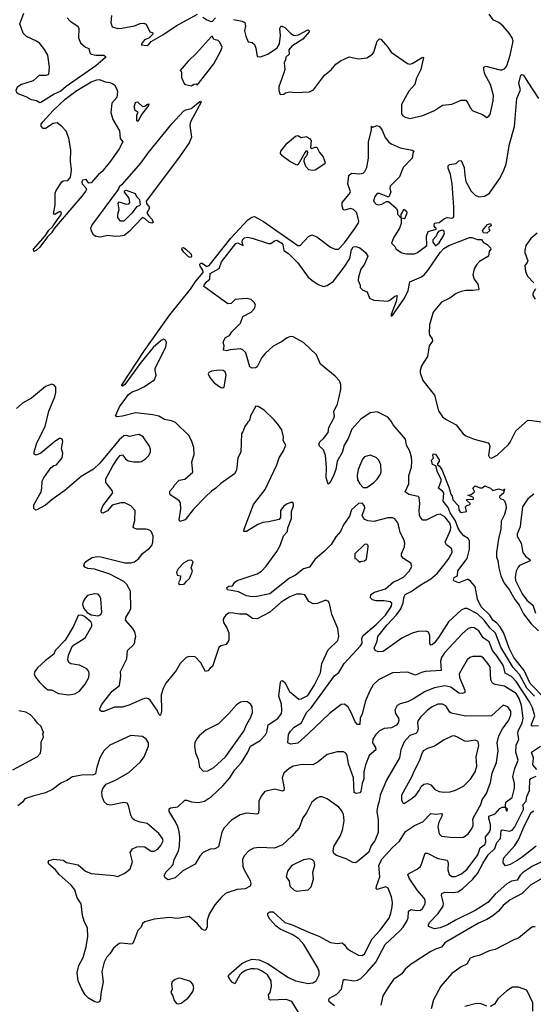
# Model space of a CAD drawing. Extents: x 1550320 to 1685906, y 509093 to 640511.
# Tile 443 of 532: x 1656853 to 1661252, y 602834 to 611270. Entities that reach past the tile are written whole.
import ezdxf

# ---------------------------------------------------------------- set-up
doc = ezdxf.new("R2010")
doc.units = 0

msp = doc.modelspace()

# ---------------------------------------------------------------- linework, layer by layer
at = {"layer": '0CON20XD'}
for points in [[(1657025, 610557.5), (1656996.2, 610575), (1656955, 610584.5), (1656909.4, 610609.4), (1656845, 610632.7), (1656828, 610645), (1656822.3, 610667.7), (1656835.8, 610694.2), (1656863.3, 610715), (1656971.5, 610748.5), (1657024, 610795), (1657083.6, 610796.4), (1657101.4, 610805), (1657108.9, 610865), (1657094.7, 610965), (1657066.7, 611015), (1657025, 611065.3), (1656996.3, 611086.3), (1656910.9, 611125), (1656883.3, 611155), (1656853.6, 611235), (1656889.7, 611325)], [(1657639.1, 611305), (1657633.4, 611243.4), (1657645, 611208), (1657694.1, 611195.9), (1657727.3, 611197.3), (1657835, 611218.1), (1657885, 611238.1), (1657915, 611240), (1657935, 611231.2), (1657967, 611167), (1657989.3, 611159.3), (1657993.3, 611145), (1657958.9, 611111.1), (1657922.1, 611097.9), (1657905.6, 611074.4), (1657893.8, 611053.8), (1657945, 611050), (1657955, 611054.2), (1657977.8, 611082.2), (1658079.2, 611140.9), (1658192.2, 611217.8), (1658375, 611318.4)], [(1658685, 611271.9), (1658758.1, 611258.1), (1658781.2, 611245), (1658785.8, 611215), (1658778.8, 611175), (1658789.5, 611129.5), (1658810.8, 611080.8), (1658845, 611074.2), (1658865, 611056.7), (1658875.8, 611025), (1658886.2, 610956.2), (1658915, 610953.3), (1658978, 610975), (1659059.5, 611030.5), (1659077.1, 611062.9), (1659085.6, 611135), (1659081.2, 611195), (1659093, 611217), (1659125, 611203.8), (1659175, 611152), (1659205, 611135.7), (1659239.7, 611140.3), (1659315, 611180), (1659325, 611182.5), (1659332.5, 611175), (1659332.5, 611165), (1659277.8, 611102.2), (1659185, 611042.5), (1659158.3, 611011.7), (1659160, 610975), (1659131.7, 610948.3), (1659130, 610925), (1659118.3, 610901.7), (1659122.5, 610845), (1659116.7, 610815), (1659072.5, 610695), (1659072.5, 610665), (1659085, 610630), (1659115, 610632.5), (1659130, 610645), (1659165, 610652.5), (1659215, 610647.5), (1659335, 610652.5), (1659369.3, 610670.7), (1659463.3, 610795), (1659519.5, 610840.5), (1659560.5, 610889.5), (1659601.7, 610918.3), (1659675, 610952.9), (1659755, 610934.2), (1659825, 610944.4), (1659874.6, 610975.4), (1659886.7, 610993.3), (1659914.4, 611085), (1659935, 611106.7), (1659945, 611102.5), (1660005, 611034.2), (1660035, 610991.4), (1660174.4, 610894.4), (1660195, 610890.6), (1660215, 610895.6), (1660295, 610943.8), (1660305, 610948.8), (1660312.5, 610945), (1660287.5, 610845), (1660249.4, 610765), (1660237.1, 610715), (1660185, 610656.7), (1660122.5, 610545), (1660124.2, 610465), (1660135.6, 610445.6), (1660155, 610434.3), (1660195, 610423.1), (1660305, 610450), (1660405, 610491.1), (1660475, 610536.9), (1660555, 610547.1), (1660635, 610581.4), (1660675, 610580), (1660690.7, 610559.3), (1660710.8, 610515), (1660735, 610488), (1660817.7, 610457.7), (1660853.6, 610433.6), (1660865, 610437.5), (1660881.7, 610458.3), (1660909.4, 610575), (1660912, 610622), (1660886.1, 610715), (1660837.8, 610805), (1660827.5, 610845), (1660828.8, 610865), (1660845, 610872), (1660965, 610840), (1660985, 610840.6), (1661007, 610853), (1661025, 610876.2), (1661054.6, 610965), (1661078.2, 611085), (1661071.1, 611115), (1661045.5, 611155), (1660995, 611214.5), (1660957.7, 611247.7), (1660911.2, 611265), (1660875, 611318.8)], [(1657258.5, 611285), (1657285, 611258.6), (1657352, 611215), (1657359.2, 611195), (1657358, 611115), (1657375, 611072.5), (1657415.9, 611035.9), (1657443.9, 611023.9), (1657454, 610985), (1657466.7, 610975), (1657505.6, 610965.6), (1657575, 610965.7), (1657587.5, 610955), (1657586.7, 610945), (1657566.2, 610925), (1657504, 610875), (1657251.5, 610698.5), (1657205, 610657.8), (1657148.6, 610631.4), (1657035, 610560.9), (1657025, 610557.5)], [(1658421.7, 611291.7), (1658455, 611268.8), (1658493.6, 611253.6), (1658503.6, 611256.4), (1658530, 611285)], [(1658325, 610703.3), (1658345, 610717.5), (1658365, 610720), (1658375, 610713.3), (1658385, 610723.8), (1658515, 610893.2), (1658575, 611003.8), (1658585.9, 611035.9), (1658567, 611077), (1658551.7, 611091.7), (1658515, 611100), (1658505, 611127.5), (1658495, 611126), (1658367.8, 610982.2), (1658294.7, 610915), (1658227.5, 610835), (1658237.5, 610825), (1658237.5, 610775), (1658262.5, 610725), (1658273.8, 610713.8), (1658325, 610703.3)], [(1656975, 609283.3), (1656972.5, 609305), (1657070.7, 609419.3), (1657102.1, 609467.9), (1657134.5, 609495.5), (1657181.7, 609568.3), (1657206.9, 609595), (1657210, 609615), (1657195.9, 609625.9), (1657155, 609602.5), (1657143.3, 609603.3), (1657156.4, 609683.6), (1657156.9, 609785), (1657165, 609806.2), (1657215, 609880.8), (1657225, 609888.6), (1657266.6, 609893.4), (1657285.7, 609914.3), (1657290.8, 609935), (1657295.6, 609985), (1657287.4, 610057.4), (1657290.3, 610155), (1657274.5, 610254.5), (1657251.2, 610315), (1657215.4, 610355), (1657175, 610387.3), (1657139.9, 610380.1), (1657075, 610338.6), (1657055, 610339.2), (1657037.3, 610357.3), (1657038.1, 610375), (1657050, 610395), (1657139, 610491), (1657241.3, 610588.7), (1657335, 610658.1), (1657465, 610736.8), (1657515, 610756), (1657537.1, 610757.1), (1657585, 610736.7), (1657625, 610732.5), (1657650.7, 610720.7), (1657665, 610712.5), (1657685.9, 610675.9), (1657691.2, 610655), (1657686.2, 610605), (1657642.5, 610555), (1657632.5, 610475), (1657651.2, 610415), (1657707.7, 610317.7), (1657715, 610252.5), (1657735.8, 610225), (1657705.7, 610165), (1657630.8, 610059.1), (1657559.6, 609970.4), (1657527.5, 609945), (1657466.3, 609873.7), (1657445, 609868.9), (1657421.5, 609901.5), (1657392, 609895), (1657385.7, 609884.3), (1657388.9, 609865), (1657419.2, 609830.8), (1657424.1, 609815), (1657420.3, 609805), (1657385, 609759.6), (1657148.2, 609481.8), (1657125, 609443.5), (1657090.7, 609409.3), (1657025, 609321.4), (1656995, 609293.1), (1656975, 609283.3)], [(1657993.3, 607883.3), (1657845, 607901.1), (1657735, 607871.9), (1657685, 607867.5), (1657673.8, 607875), (1657707.7, 607952.3), (1657785, 608060), (1657815, 608081.2), (1657865, 608098), (1657915, 608124.3), (1658006.5, 608185), (1658021.4, 608225), (1658012, 608265), (1658014.3, 608285), (1658103.8, 608465), (1658110, 608505), (1658103, 608523), (1658085, 608533.3), (1658065, 608522.5), (1657995, 608461.2), (1657893.1, 608336.9), (1657755, 608145.8), (1657735, 608130), (1657724.4, 608135), (1657923, 608437), (1658139.8, 608740.2), (1658315, 608962.7), (1658360.3, 609029.7), (1658424.6, 609105), (1658422.9, 609125), (1658398.2, 609158.2), (1658395.5, 609175), (1658405, 609184.2), (1658415, 609184.3), (1658455, 609156.5), (1658475, 609163.1), (1658661.1, 609398.9), (1658805.8, 609554.2), (1658841.1, 609578.9), (1658865, 609583.8), (1658940.2, 609540.2), (1659235, 609336.5), (1659255, 609336.2), (1659326.5, 609413.5), (1659355, 609427.5), (1659398.6, 609408.6), (1659515, 609321.6), (1659554.6, 609304.6), (1659582.9, 609305), (1659635, 609359), (1659717.7, 609472.3), (1659750.6, 609525), (1659756.6, 609545), (1659739.2, 609615), (1659713.1, 609645), (1659685, 609651.7), (1659635, 609638.1), (1659624.4, 609644.4), (1659615.8, 609675), (1659616.2, 609705), (1659676, 609775), (1659686, 609795), (1659664.1, 609864.1), (1659671.2, 609935), (1659695.6, 609954.4), (1659765, 609950.3), (1659795.3, 609954.7), (1659809.8, 609970.2), (1659825, 610003.8), (1659839.1, 610085), (1659839.5, 610220.5), (1659866.7, 610326.7), (1659865, 610357.5), (1659878.3, 610348.3), (1659915, 610363.8), (1659935, 610356), (1659956.2, 610325), (1659981.9, 610261.9), (1660015, 610222), (1660035, 610207.5), (1660111.2, 610171.2), (1660213.3, 610153.3), (1660230, 610145), (1660220, 610125), (1660213.3, 610085), (1660136, 610005), (1660105.8, 609925), (1660026.9, 609845), (1660024.5, 609825), (1660032.9, 609795), (1660020, 609765), (1660015, 609752.5), (1660005, 609752.5), (1659935, 609780.9), (1659915, 609780), (1659893.5, 609755), (1659882.5, 609715), (1659905, 609688.8), (1659925, 609683.3), (1659955, 609690), (1659995, 609711.2), (1660012.5, 609712.5), (1660077.5, 609655), (1660090, 609635), (1660090, 609605), (1660120, 609570), (1660120, 609525), (1660106.9, 609483.1), (1660055, 609400), (1660037.5, 609355), (1660066.1, 609326.1), (1660077.5, 609305), (1660125, 609273.8), (1660165, 609263.8), (1660235, 609263.3), (1660260, 609275), (1660340, 609335), (1660337.5, 609415), (1660350, 609455), (1660420, 609475), (1660420, 609485), (1660410, 609490), (1660403.3, 609503.3), (1660404.2, 609525.8), (1660445, 609533.8), (1660491.7, 609568.3), (1660515.5, 609574.5), (1660555, 609570.6), (1660571.7, 609578.3), (1660572.5, 609665), (1660557.2, 609862.8), (1660541.8, 609945), (1660522.5, 609997.5), (1660522, 610018), (1660535, 610028.8), (1660591.7, 610038.3), (1660615, 610060), (1660635, 610062.5), (1660660, 610005), (1660664.3, 609935), (1660674.4, 609885), (1660720.7, 609800.7), (1660755, 609765.8), (1660785, 609752.9), (1660835, 609758.1), (1660877.1, 609785), (1660963.5, 609906.5), (1660997.7, 609972.3), (1661020.8, 610035), (1661049.1, 610205), (1661091.8, 610355), (1661112, 610595), (1661141.7, 610668.3), (1661128.8, 610725), (1661144, 610795), (1661155, 610800), (1661166.7, 610795), (1661206, 610736), (1661295, 610596)], [(1657545, 609405.7), (1657505, 609411.5), (1657485.8, 609425.8), (1657467.7, 609457.7), (1657463.4, 609485), (1657471.7, 609508.3), (1657699.8, 609815), (1657712, 609848), (1657735, 609862), (1657890.3, 610039.7), (1657955, 610132.2), (1658155, 610377.4), (1658255, 610485.2), (1658275, 610497.9), (1658320.6, 610509.4), (1658364.7, 610545), (1658395, 610569.1), (1658405, 610572.5), (1658406.2, 610565), (1658315.6, 610395), (1658309.2, 610365), (1658324.1, 610265), (1658305.5, 610215), (1658222.3, 610095), (1657937.4, 609715), (1657940.2, 609695), (1657963, 609665), (1657964.3, 609655), (1657943.2, 609615), (1657955, 609591.9), (1657987, 609557), (1657997.5, 609532.5), (1657985, 609526.5), (1657962.7, 609532.7), (1657927.8, 609565), (1657904.2, 609575), (1657788.4, 609451.6), (1657747.8, 609422.2), (1657715, 609414.4), (1657675, 609411.4), (1657605, 609422), (1657545, 609405.7)], [(1657865, 610396.7), (1657856.7, 610405), (1657856.2, 610453.8), (1657867.5, 610475), (1657841.7, 610491.7), (1657833.8, 610525), (1657845, 610560), (1657855, 610567.5), (1657865, 610562.5), (1657905, 610527.5), (1657925, 610530), (1657943.3, 610545), (1657958.3, 610548.3), (1657955, 610534.3), (1657899.6, 610460.4), (1657865, 610396.7)], [(1659358.3, 609978.3), (1659330, 609985), (1659303, 610013), (1659290, 610055), (1659292.5, 610085), (1659315, 610110), (1659320, 610135), (1659315, 610142.5), (1659305, 610143.3), (1659296.7, 610135), (1659239.2, 610030.8), (1659225.7, 610024.3), (1659165.9, 610055), (1659101.7, 610105), (1659085.9, 610125), (1659090.6, 610145), (1659145, 610211.1), (1659215, 610272), (1659235, 610277.5), (1659265, 610261.2), (1659308.3, 610268.3), (1659335, 610252.5), (1659350, 610235), (1659345, 610172.5), (1659355, 610166.7), (1659385, 610178.8), (1659398, 610178), (1659421.2, 610131.2), (1659453.3, 610095), (1659468.9, 610045), (1659466.8, 610035), (1659385, 609980.9), (1659358.3, 609978.3)], [(1657745, 609543.3), (1657717.5, 609545), (1657694.4, 609575), (1657694.2, 609605), (1657706.2, 609645), (1657696.2, 609695), (1657705, 609710), (1657765, 609689.4), (1657786.5, 609693.5), (1657796.3, 609703.7), (1657792, 609742), (1657751.5, 609791.5), (1657752.1, 609805), (1657765, 609810.9), (1657840.8, 609780.8), (1657854.1, 609754.1), (1657878.5, 609728.5), (1657884.6, 609685.4), (1657875.6, 609675), (1657853.8, 609666.2), (1657817.5, 609615), (1657745, 609543.3)], [(1660145, 609564.3), (1660120, 609570), (1660120, 609605), (1660130, 609615), (1660142.5, 609647.5), (1660165, 609630), (1660167.8, 609615), (1660155.5, 609575), (1660145, 609564.3)], [(1660415, 609332.5), (1660445, 609358), (1660485.8, 609425), (1660490, 609445), (1660485, 609460), (1660475, 609467.5), (1660441.7, 609458.3), (1660430, 609445), (1660420, 609415), (1660390, 609385), (1660390, 609365), (1660415, 609332.5)], [(1660855, 609442.5), (1660825, 609442.9), (1660816.2, 609465), (1660860, 609515), (1660885, 609523.3), (1660890, 609505), (1660872.5, 609495), (1660867.5, 609485), (1660878.8, 609465), (1660855, 609442.5)], [(1661262.5, 605475), (1661195, 605543.7), (1661135, 605658.4), (1661080.7, 605720.7), (1660974.8, 605895), (1660927, 606015), (1660878.5, 606058.5), (1660830.9, 606125), (1660775, 606180), (1660685.8, 606224.2), (1660665, 606224.3), (1660635, 606210), (1660525, 606111.1), (1660445.6, 605984.4), (1660405, 605931.1), (1660385, 605913.1), (1660375, 605911.4), (1660364.6, 605924.6), (1660365.5, 605995), (1660355, 606022.5), (1660335, 606030.5), (1660265, 606027.8), (1660215, 606014.5), (1660125, 605971.8), (1659965, 605855.7), (1659923.6, 605853.6), (1659896.7, 605866.7), (1659890, 605885), (1659915.8, 605945), (1659920.6, 605985), (1660000.8, 606085), (1660079.8, 606170.2), (1660116.8, 606223.2), (1660137.9, 606275), (1660145, 606328.8), (1660153.6, 606345), (1660205, 606370), (1660284.1, 606425.9), (1660375, 606479.7), (1660427.5, 606525), (1660484.4, 606595.6), (1660523.2, 606645), (1660555.6, 606705.6), (1660555, 606736.2), (1660509.3, 606769.3), (1660498.1, 606795), (1660541.3, 606895), (1660544.4, 606925), (1660536.6, 606955), (1660495, 607011), (1660455, 607033.2), (1660425, 607028.7), (1660335, 606983.5), (1660305, 606982.9), (1660284.5, 607005), (1660277.3, 607025), (1660272.9, 607065), (1660280.7, 607125), (1660275, 607176.2), (1660265, 607185.6), (1660185, 607200.6), (1660154.5, 607224.5), (1660187, 607293), (1660186, 607364), (1660209.6, 607435), (1660212.9, 607485), (1660208, 607522), (1660194.7, 607574.7), (1660166.9, 607625), (1660157.7, 607675), (1660052, 607798), (1660035, 607830), (1660005.8, 607865), (1659915, 607911.5), (1659855, 607902.5), (1659775, 607848.8), (1659698.1, 607761.9), (1659665, 607682), (1659632, 607625), (1659615, 607563.3), (1659572, 607488), (1659561.4, 607415), (1659538.6, 607355), (1659508.3, 607301.7), (1659495, 607290), (1659478, 607345), (1659482, 607435), (1659472.9, 607535), (1659455, 607583.3), (1659420, 607615), (1659416.2, 607635), (1659426.2, 607655), (1659455, 607681.2), (1659495.5, 607734.5), (1659501.2, 607775), (1659544.5, 607855), (1659549.4, 607875), (1659544.4, 607914.4), (1659575, 607979.2), (1659588.9, 608035), (1659604.6, 608105), (1659602.7, 608145), (1659591.4, 608175), (1659554.1, 608215), (1659429.4, 608319.4), (1659395, 608398.8), (1659285, 608505.3), (1659195, 608553.8), (1659172.5, 608555), (1659142.5, 608545), (1659095, 608511.2), (1659025, 608473.1), (1658955, 608410.8), (1658927.5, 608375), (1658886, 608295), (1658872.7, 608287.3), (1658844.1, 608284.1), (1658823.8, 608295), (1658789.4, 608415), (1658765, 608442.5), (1658745, 608449.2), (1658655, 608442.5), (1658624.2, 608434.2), (1658598.3, 608438.3), (1658603.8, 608475), (1658596.2, 608505), (1658603, 608527), (1658615, 608546.7), (1658650, 608565), (1658668.8, 608595), (1658685, 608608.8), (1658745, 608668.8), (1658763.3, 608726.7), (1658835, 608765.6), (1658864.4, 608795), (1658872.1, 608825), (1658865, 608845.6), (1658835, 608873.1), (1658795, 608882.5), (1658697.8, 608872.2), (1658665, 608839.5), (1658635, 608835.9), (1658437.6, 608977.6), (1658431.5, 608985), (1658433.3, 608995), (1658455, 609027.3), (1658482.6, 609047.4), (1658485.2, 609095), (1658560.5, 609139.5), (1658581.6, 609195), (1658705, 609353.3), (1658718.2, 609358.2), (1658765.8, 609334.2), (1658758.6, 609365), (1658762, 609385), (1658779.7, 609400.3), (1658805, 609405.8), (1658845, 609399.2), (1658983.9, 609353.9), (1659005, 609353.1), (1659036.2, 609375), (1659055, 609380), (1659098.6, 609355), (1659106.9, 609345), (1659115, 609293.8), (1659155, 609266.2), (1659235, 609186.9), (1659325, 609065.5), (1659355, 609037.3), (1659410.1, 609000.1), (1659455, 608983.5), (1659485, 608991.8), (1659539.7, 609030.3), (1659631.3, 609148.7), (1659679.2, 609225), (1659695, 609297.5), (1659708.8, 609325), (1659731.7, 609328.3), (1659765, 609316.2), (1659815.4, 609275), (1659836, 609245), (1659807.5, 609175), (1659775, 609133.3), (1659753.8, 609065), (1659752.5, 609035), (1659770, 608995), (1659770, 608975), (1659793, 608953), (1659829.3, 608939.3), (1659850, 608885), (1659885, 608867.5), (1659971.7, 608861.7), (1660005, 608857.5), (1660023.6, 608866.4), (1660065, 608902.5), (1660087, 608907), (1660077.1, 608855), (1660033.1, 608745), (1660035, 608731.2), (1660045, 608736), (1660148.8, 608885), (1660181.1, 608948.9), (1660195.3, 609024.8), (1660295, 609068.1), (1660316.8, 609083.2), (1660348.9, 609121.1), (1660455, 609276.8), (1660485, 609309.3), (1660528, 609335), (1660705, 609405.3), (1660725, 609404.6), (1660775, 609387.5), (1660808, 609388), (1660822.9, 609362.9), (1660857.5, 609345), (1660885, 609316.2), (1660886.7, 609305), (1660872.5, 609285), (1660867.5, 609245), (1660790.3, 609199.7), (1660765, 609170), (1660746.2, 609135), (1660734.2, 609085), (1660745, 609047.5), (1660776.7, 609005), (1660786.7, 608965), (1660783, 608957), (1660735, 608950), (1660675, 608951.1), (1660635, 608942.2), (1660590, 608925), (1660537.1, 608885), (1660465, 608850.4), (1660392.8, 608765), (1660362.8, 608655), (1660359.7, 608585), (1660365.4, 608565), (1660385.8, 608535), (1660388.1, 608515), (1660359.1, 608475), (1660346.6, 608383.4), (1660295.5, 608304.5), (1660282.9, 608265), (1660283.1, 608243.1), (1660305, 608178.8), (1660404.2, 608054.2), (1660439.2, 607919.2), (1660475, 607868.1), (1660505, 607844.4), (1660590.2, 607800.2), (1660652.2, 607722.2), (1660673.8, 607703.8), (1660745, 607675.5), (1660864.5, 607644.5), (1660875, 607633.3), (1660880, 607615), (1660868, 607535), (1660877.7, 607517.7), (1660895, 607514), (1660942.3, 607537.7), (1661039.1, 607630.9), (1661055, 607651.2), (1661101.4, 607748.6), (1661202.5, 607835), (1661215, 607838.8), (1661325, 607823.3)], [(1661285, 609442.2), (1661229.5, 609395), (1661189.1, 609335), (1661178.5, 609295), (1661179.5, 609275), (1661204.3, 609205), (1661199.7, 609190.3), (1661178.1, 609165), (1661183.7, 609113.7), (1661202, 609072), (1661256, 609015)], [(1658315, 609233.8), (1658298.4, 609238.4), (1658259.3, 609279.3), (1658242.4, 609305), (1658244.7, 609315.3), (1658255, 609317.6), (1658275.1, 609305.1), (1658321.6, 609261.6), (1658325.7, 609245), (1658315, 609233.8)], [(1661271.2, 608965), (1661248.8, 608925), (1661246.4, 608906.4), (1661268.8, 608875)], [(1658594.2, 608115.8), (1658605, 608123.8), (1658621.4, 608225), (1658612.7, 608252.7), (1658595, 608264), (1658565, 608267.8), (1658495, 608259.1), (1658472.7, 608247.3), (1658468.5, 608235), (1658481.3, 608205), (1658519.1, 608159.1), (1658575, 608119.6), (1658594.2, 608115.8)], [(1658155, 604017.5), (1658167.6, 604032.4), (1658175.5, 604075), (1658212.9, 604145), (1658221.8, 604185), (1658225.3, 604265), (1658219.6, 604315), (1658207.2, 604355), (1658188, 604398), (1658133.3, 604485), (1658132.2, 604507.8), (1658145, 604517.5), (1658207.5, 604525), (1658267.7, 604582.3), (1658285, 604584), (1658325, 604568.8), (1658385, 604562.9), (1658435, 604575.6), (1658495, 604614.5), (1658594.2, 604705.8), (1658653.5, 604775), (1658695, 604842.9), (1658753.4, 604906.6), (1658807.1, 604992.9), (1658830, 605045), (1658913.1, 605095), (1658957.6, 605142.4), (1658970, 605165), (1658982, 605228), (1659065, 605281.4), (1659094.5, 605325.5), (1659099.5, 605355), (1659094.5, 605404.5), (1659073.1, 605475), (1659086.4, 605593.6), (1659093.6, 605606.4), (1659105, 605607.5), (1659125, 605591.2), (1659165, 605514.4), (1659245, 605448.9), (1659265, 605450.5), (1659320.2, 605479.8), (1659375, 605564.2), (1659429.1, 605675), (1659440, 605755), (1659495, 605871.4), (1659578.9, 605951.1), (1659586.2, 605985), (1659578.9, 606055), (1659525.5, 606175), (1659505, 606266.7), (1659495, 606286.7), (1659480, 606295), (1659465, 606294.2), (1659405, 606268.9), (1659365.6, 606265.6), (1659330, 606285), (1659295, 606342), (1659265, 606349.2), (1659225, 606349.2), (1659168, 606325), (1659091.8, 606278.2), (1658995, 606194.5), (1658887.3, 606137.3), (1658848.3, 606138.3), (1658795, 606175.7), (1658735, 606175.8), (1658665, 606189.2), (1658642.5, 606185), (1658616.2, 606165), (1658601.2, 606145), (1658596, 606125), (1658598.8, 606105), (1658628.3, 606058.3), (1658645.7, 606015.7), (1658644, 605955), (1658622.3, 605917.7), (1658575, 605906), (1658558.8, 605891.2), (1658505, 605728.8), (1658483.3, 605715), (1658465, 605691.2), (1658445, 605686.7), (1658405, 605760), (1658355, 605810), (1658305, 605814), (1658277.5, 605805), (1658228.8, 605755), (1658192, 605695), (1658104.7, 605585.3), (1658081.5, 605538.5), (1658063.6, 605485), (1658068.6, 605345), (1658060, 605310), (1658055, 605307.5), (1658045, 605320), (1658030, 605355), (1657970.3, 605440.3), (1657955, 605452), (1657935.7, 605455.7), (1657905, 605448.6), (1657795, 605398.6), (1657735, 605380.6), (1657665, 605378.8), (1657575, 605342.5), (1657553, 605343), (1657542, 605352), (1657540, 605365), (1657555, 605399.2), (1657643.7, 605516.3), (1657706.7, 605565), (1657718.8, 605645), (1657716.7, 605685), (1657772, 605795), (1657776.7, 605865), (1657828.8, 605915), (1657838, 605935), (1657838.8, 605955), (1657846.7, 605985), (1657840, 606025), (1657821.2, 606055), (1657758.6, 606125), (1657764.4, 606155), (1657791.9, 606195), (1657803.8, 606225), (1657802.1, 606375), (1657772.1, 606432.1), (1657745, 606457.8), (1657625, 606520), (1657495, 606560.8), (1657437.8, 606567.8), (1657410, 606580), (1657401.4, 606595), (1657410, 606620), (1657428, 606635), (1657475, 606660.9), (1657515, 606670.4), (1657548.8, 606668.8), (1657755, 606615.6), (1657805, 606615.6), (1657836.2, 606625), (1657872.5, 606655), (1657905, 606696), (1657965, 606741.4), (1657985, 606766.2), (1657994.4, 606795), (1657995.6, 606845), (1657982.1, 606882.1), (1657966.7, 606895), (1657935, 606904.3), (1657854.3, 606904.3), (1657826.7, 606915), (1657824, 606925), (1657838.3, 606978.3), (1657840.8, 607065), (1657805.6, 607105), (1657755, 607130.8), (1657720.4, 607129.6), (1657645, 607110.5), (1657605, 607063.1), (1657565, 607043.3), (1657552.5, 607045), (1657551.2, 607065), (1657565.8, 607105), (1657651.9, 607215), (1657646.1, 607235), (1657591.4, 607305), (1657590.5, 607335), (1657651.3, 607448.7), (1657695, 607514.4), (1657715, 607535.8), (1657735, 607540.8), (1657758.8, 607508.8), (1657781.1, 607491.1), (1657831.9, 607481.9), (1657878, 607482), (1657895, 607485.8), (1657931.2, 607508.8), (1657956, 607534), (1657973.3, 607565), (1657973.6, 607586.4), (1657964.2, 607615), (1657910, 607695), (1657875.6, 607715.6), (1657840.7, 607710.7), (1657795, 607698.8), (1657765, 607706.7), (1657745, 607703.3), (1657705, 607669.2), (1657538.7, 607471.4), (1657485, 607420.3), (1657378.9, 607355), (1657238.6, 607235), (1657131.4, 607158.6), (1657075, 607110), (1656995, 607067.5), (1656975, 607080), (1656974.2, 607114.2), (1657035.7, 607225), (1657044.2, 607255), (1657046.4, 607315), (1657059.2, 607345), (1657119.4, 607430.6), (1657145, 607449.2), (1657167.5, 607455), (1657216.7, 607515), (1657222.5, 607555), (1657210, 607595), (1657222.5, 607655), (1657217, 607677), (1657205, 607682.5), (1657195, 607682.5), (1657155, 607656.2), (1657033.3, 607555), (1656995, 607538.8), (1656977, 607547), (1656976.7, 607565), (1657000, 607645), (1657070, 607785), (1657103.6, 607916.4), (1657155, 608040), (1657162.5, 608075), (1657161.7, 608121.7), (1657148.3, 608138.3), (1657127, 608147), (1657075, 608126.7), (1656955, 608027.5), (1656877.5, 607985), (1656825, 607937.5)], [(1661295, 605219.3), (1661245, 605215.8), (1661235, 605220.6), (1661235.7, 605235), (1661264.1, 605305), (1661244.8, 605375), (1661218.4, 605425), (1661105, 605598.9), (1661065, 605641.2), (1661011.7, 605671.7), (1660995.7, 605735), (1660940.6, 605820.6), (1660902.4, 605865), (1660875, 605940.9), (1660822.1, 605975), (1660785, 606034.5), (1660745, 606059.5), (1660725, 606061.5), (1660695, 606053.3), (1660645, 606011.1), (1660490.8, 605845), (1660465.4, 605805), (1660456.5, 605775), (1660463.8, 605695), (1660325, 605685.4), (1660295, 605678.2), (1660244.3, 605654.3), (1660175, 605680.8), (1660045, 605674.2), (1659925, 605614), (1659880.2, 605569.8), (1659850.5, 605519.5), (1659815.5, 605435), (1659786.9, 605323.1), (1659769.2, 605285), (1659765, 605230), (1659745, 605230), (1659725, 605253.8), (1659691.8, 605335), (1659665, 605380.8), (1659635, 605404.2), (1659605, 605402.2), (1659505, 605326.2), (1659325, 605150), (1659235, 605072.5), (1659173.8, 605063.8), (1659150, 605075), (1659156, 605145), (1659171.4, 605175), (1659205, 605209.2), (1659266.2, 605245), (1659308.8, 605335), (1659348, 605375), (1659550.4, 605649.6), (1659585, 605677.3), (1659632.1, 605755), (1659772.8, 605905), (1659785, 605928), (1659782.8, 605967.2), (1659795, 605993.8), (1659905, 606088.8), (1659985, 606167.6), (1660038.1, 606245), (1660040, 606270), (1660025, 606280.9), (1659975, 606290.8), (1659905, 606291.4), (1659875, 606300), (1659857.7, 606317.7), (1659860.8, 606345), (1659892, 606365), (1659985.2, 606394.8), (1660054.4, 606455), (1660091.6, 606468.4), (1660142.2, 606497.8), (1660187.5, 606545), (1660211.2, 606585), (1660203.8, 606615), (1660141.2, 606655), (1660122, 606675), (1660122.5, 606695), (1660148.1, 606755), (1660151.9, 606785), (1660142.9, 606815), (1660111.5, 606875), (1660102.1, 606915), (1660090.2, 606960.2), (1660065, 606992.5), (1660045, 607002.2), (1660005, 607000.9), (1659885, 606971.1), (1659835.7, 606975.7), (1659807.7, 606987.7), (1659793.9, 607003.9), (1659786.7, 607025), (1659809.2, 607085), (1659805.8, 607105.8), (1659785, 607126.7), (1659755, 607126.2), (1659695, 607070), (1659677.5, 607015), (1659627.3, 606942.7), (1659599.4, 606885), (1659560.8, 606839.2), (1659519.6, 606775), (1659464, 606716), (1659381.2, 606645), (1659335, 606580.6), (1659285, 606564.5), (1659215, 606510.4), (1659164.4, 606485.6), (1658995, 606352), (1658885, 606329.3), (1658845.3, 606324.7), (1658795, 606333.1), (1658728.2, 606368.2), (1658634.1, 606384.1), (1658627.5, 606405), (1658645, 606416.7), (1658675, 606418.8), (1658695, 606451.2), (1658716.2, 606465), (1658887, 606523), (1658923.8, 606546.2), (1658963.4, 606586.6), (1659055.4, 606715), (1659082.5, 606765), (1659111.2, 606848.8), (1659145.6, 606884.4), (1659149.2, 606915), (1659180, 606995), (1659180, 607055), (1659196.7, 607105), (1659197.5, 607125), (1659185, 607136.7), (1659145, 607123.3), (1659115, 607103.3), (1659086.7, 607065), (1659087.5, 607005), (1659075, 606987.5), (1658985, 606966.7), (1658935, 606962.5), (1658893.9, 606946.1), (1658795, 606886.2), (1658774, 606884), (1658774.2, 606905), (1658855.6, 607115), (1658955.3, 607244.7), (1659055.6, 607455), (1659074.4, 607515), (1659111.9, 607575), (1659131.2, 607625), (1659110, 607665), (1659111.2, 607695), (1659098, 607755), (1659064.3, 607805), (1659030.8, 607845), (1658945.9, 607925), (1658895, 607956), (1658875, 607957.5), (1658831.2, 607875), (1658822.5, 607835), (1658807, 607823), (1658781.2, 607785), (1658765, 607740), (1658753.3, 607725), (1658746, 607565), (1658722.2, 607515), (1658713.3, 607433.3), (1658706.7, 607405), (1658691.7, 607378.3), (1658575, 607297.5), (1658534, 607255), (1658495, 607230), (1658440.6, 607179.4), (1658342, 607075), (1658270, 606985), (1658225, 606970), (1658220, 606985), (1658231.9, 607075), (1658231.7, 607131.7), (1658218.8, 607148.8), (1658147.5, 607195), (1658138.3, 607208.3), (1658138.3, 607231.7), (1658170, 607265), (1658175, 607280), (1658220, 607325), (1658266.1, 607333.9), (1658335.9, 607394.1), (1658327.7, 607482.3), (1658346.2, 607545), (1658343.3, 607605), (1658328.8, 607655), (1658303.9, 607703.9), (1658188.5, 607818.5), (1658153.6, 607833.6), (1658093.3, 607845), (1658045, 607873.8), (1657993.3, 607883.3)], [(1659825, 607261.2), (1659885, 607303.8), (1659915, 607334), (1659942, 607375), (1659947.5, 607395), (1659945.8, 607455), (1659928, 607495), (1659905, 607520), (1659855, 607540), (1659805.8, 607524.2), (1659788, 607505), (1659751.4, 607415), (1659742.2, 607365), (1659746.6, 607326.6), (1659765, 607293.8), (1659795, 607263.3), (1659825, 607261.2)], [(1660389.5, 607459.5), (1660378.8, 607495), (1660397, 607513), (1660390, 607535), (1660395, 607550), (1660415, 607547.5), (1660445, 607500), (1660446.7, 607485), (1660431.7, 607468.3), (1660430, 607455), (1660445, 607447.5), (1660467, 607417), (1660527.5, 607265), (1660544.1, 607204.1), (1660556.4, 607186.4), (1660563.3, 607155), (1660610, 607105), (1660615, 607070), (1660625, 607052.5), (1660635, 607047.5), (1660680, 607055), (1660672.5, 607095), (1660683.3, 607106.7), (1660710, 607115), (1660710, 607125), (1660681.7, 607151.7), (1660681.7, 607158.3), (1660738.3, 607161.7), (1660740, 607175), (1660735, 607180), (1660690, 607195), (1660718.3, 607201.7), (1660747.5, 607225), (1660746.7, 607236.7), (1660732.5, 607255), (1660753, 607277), (1660795, 607260), (1660815, 607260), (1660837, 607277), (1660885, 607257.5), (1660905, 607237.5), (1660955, 607250), (1660991.7, 607238.3), (1661000, 607240), (1661005, 607250), (1660997, 607213), (1660963.3, 607185), (1660963.3, 607175), (1660972.5, 607165), (1660995, 607160), (1661005, 607147.5), (1661017.1, 607115), (1661019.4, 607085), (1661005, 607030), (1660975.7, 606974.3), (1660974.6, 606905), (1660952.6, 606822.6), (1660937.3, 606707.3), (1660937.5, 606665), (1660947.8, 606637.8), (1660955.4, 606575), (1660973.8, 606505), (1661001.5, 606441.5), (1661045, 606386.9), (1661092.7, 606302.7), (1661130.8, 606255), (1661168.2, 606178.2), (1661232.9, 606092.9), (1661295, 606032.5)], [(1661359, 605445), (1661225, 605582.2), (1661173.8, 605693.8), (1661085, 605804.7), (1661044.4, 605885), (1661000.4, 606015), (1660968.4, 606068.4), (1660938.7, 606098.7), (1660905.9, 606125), (1660879.2, 606169.2), (1660805, 606240), (1660774.7, 606305), (1660754.4, 606414.4), (1660715, 606458.5), (1660695, 606472.9), (1660685, 606472.9), (1660614, 606444), (1660571.7, 606461.7), (1660568.3, 606468.3), (1660575, 606490), (1660602.5, 606505), (1660605, 606547.5), (1660685.8, 606654.2), (1660705.7, 606734.3), (1660706, 606805), (1660694, 606825), (1660658.2, 606848.2), (1660625, 606883.6), (1660605, 606918.9), (1660586.3, 606976.3), (1660538.8, 607045), (1660521.7, 607091.7), (1660481.2, 607145), (1660485, 607217.5), (1660475, 607231.2), (1660440, 607255), (1660464, 607315), (1660462.3, 607332.3), (1660432.7, 607392.7), (1660418.3, 607448.3), (1660389.5, 607459.5)], [(1661255, 607205.7), (1661204.3, 607165), (1661158.9, 607095), (1661142.5, 606957.5), (1661138.9, 606925), (1661112.2, 606865), (1661113.3, 606845), (1661146.9, 606785), (1661161.8, 606705), (1661184.2, 606674.2), (1661222.5, 606645), (1661224, 606635), (1661134, 606595), (1661120.8, 606579.2), (1661106.2, 606543.8), (1661096.9, 606495), (1661099.7, 606465), (1661155, 606350), (1661195, 606297.9), (1661247.2, 606255), (1661269.2, 606185)], [(1659765, 606620), (1659773, 606627), (1659805, 606632.5), (1659822, 606648), (1659836.7, 606755), (1659836.7, 606765), (1659825, 606776.2), (1659805, 606772.5), (1659724, 606695), (1659723, 606653), (1659735, 606650), (1659765, 606620)], [(1658225, 606431.2), (1658255, 606434), (1658265, 606436.7), (1658280.5, 606459.5), (1658307.6, 606482.4), (1658333.3, 606545), (1658321.2, 606575), (1658338, 606625), (1658325, 606638.8), (1658295, 606637.5), (1658255, 606612.5), (1658211.4, 606565), (1658196.2, 606536.2), (1658200.5, 606510.5), (1658230, 606505), (1658228.8, 606475), (1658213.8, 606445), (1658216.4, 606436.4), (1658225, 606431.2)], [(1657525, 606162.1), (1657548, 606175), (1657555.8, 606194.2), (1657547.7, 606307.7), (1657540.7, 606330.7), (1657525, 606346.7), (1657495, 606351.2), (1657435, 606336.2), (1657413.8, 606315), (1657395.9, 606284.1), (1657391.9, 606258.1), (1657402.5, 606225), (1657432.3, 606192.3), (1657465, 606170.4), (1657525, 606162.1)], [(1657275, 605485.8), (1657325, 605494.3), (1657365, 605517.5), (1657412.6, 605577.4), (1657445.4, 605634.6), (1657449.5, 605665), (1657445.4, 605685.4), (1657428, 605708), (1657365, 605739.2), (1657292.3, 605752.3), (1657275, 605762.5), (1657266.2, 605785), (1657272, 605825), (1657304.2, 605905.8), (1657413.3, 605975), (1657470.5, 606075), (1657471.2, 606095), (1657461.2, 606111.2), (1657407.3, 606157.3), (1657385, 606168.9), (1657354.2, 606165), (1657315, 606073.3), (1657244, 605955), (1657157.5, 605865), (1657146.2, 605835), (1657071.8, 605778.2), (1657005, 605715.6), (1656981.9, 605685), (1656977.8, 605665), (1656988.1, 605638.1), (1657022.8, 605592.8), (1657055, 605562.9), (1657095, 605528.8), (1657125, 605527.5), (1657185.9, 605495.9), (1657275, 605485.8)], [(1659549.5, 602819.5), (1659514.4, 602845), (1659504.2, 602855), (1659500, 602875), (1659507.5, 602885), (1659570.5, 602919.5), (1659607.9, 602962.1), (1659627.5, 603045), (1659642.5, 603047.5), (1659714.6, 603034.6), (1659745, 603039.6), (1659774.4, 603055), (1659827.5, 603105), (1659903.2, 603195), (1659983.8, 603345), (1660108.1, 603461.9), (1660138.2, 603495), (1660169.2, 603545), (1660179.6, 603575), (1660183.9, 603625), (1660191.7, 603638.3), (1660205, 603646.5), (1660252.6, 603637.4), (1660285, 603641.1), (1660304, 603656), (1660326.7, 603695), (1660325.6, 603725), (1660315, 603746), (1660259.4, 603809.4), (1660190, 603915), (1660178.1, 603945), (1660185, 603955.7), (1660257.4, 603992.6), (1660284.5, 604015.5), (1660298.3, 604041.7), (1660325, 604130), (1660345, 604128.6), (1660435, 604083.1), (1660515, 604068), (1660523.3, 604045), (1660519.5, 603985), (1660531.9, 603945), (1660555, 603928.9), (1660585, 603929.6), (1660637.2, 603952.8), (1660685, 603992.7), (1660776.2, 604115), (1660796.2, 604175), (1660836.2, 604203.8), (1660845.2, 604225), (1660841.3, 604268.7), (1660874.6, 604305), (1660885.8, 604335), (1660886.6, 604375), (1660871.2, 604425), (1660872.1, 604445), (1660925, 604465.2), (1660965, 604512.9), (1660985, 604523.9), (1661013, 604523), (1661020, 604495), (1661025, 604487.5), (1661029.3, 604490.7), (1661030, 604505), (1661017, 604517), (1661013.8, 604533.8), (1661017.7, 604565), (1661069.6, 604605), (1661090.4, 604685), (1661091.8, 604725), (1661075.5, 604785), (1661093.8, 604855), (1661123.3, 604926.7), (1661102, 604995), (1661105.4, 605054.6), (1661127.8, 605105), (1661118.6, 605155), (1661121.6, 605175), (1661157.5, 605245), (1661166, 605285), (1661151.3, 605395), (1661131.9, 605455), (1661105, 605495.7), (1661046.4, 605535), (1661005, 605559.3), (1660925, 605574.7), (1660903.5, 605585), (1660887.3, 605615), (1660881.4, 605725), (1660863.3, 605755), (1660825, 605798.9), (1660805, 605813.1), (1660732.5, 605815), (1660708.8, 605805), (1660685, 605784), (1660617.8, 605665), (1660620, 605635), (1660664.5, 605525), (1660664, 605505), (1660645, 605496.5), (1660615, 605499.6), (1660545, 605551.6), (1660495, 605563.3), (1660405, 605546.8), (1660325, 605515.4), (1660225, 605450), (1660175, 605425.6), (1660111.3, 605408.7), (1660085, 605393.3), (1660066.2, 605353.8), (1660072.9, 605325), (1660096.5, 605285), (1660101.5, 605265), (1660095.5, 605245), (1660080, 605225), (1660037.3, 605202.7), (1659975, 605196), (1659935, 605176.2), (1659903, 605147), (1659877.3, 605105), (1659874.5, 605075), (1659901.1, 605035), (1659902.9, 605015), (1659845.4, 604964.6), (1659813.3, 604886.7), (1659801.8, 604825), (1659800.8, 604765), (1659786.9, 604725), (1659775, 604657.5), (1659765, 604646.2), (1659735, 604640), (1659718, 604648), (1659711.2, 604775), (1659667.9, 604895), (1659658.9, 604965), (1659645, 604985.7), (1659625, 604998.1), (1659572, 604998), (1659485.6, 604974.4), (1659410, 604910), (1659365, 604886.7), (1659275, 604889.5), (1659195, 604873.5), (1659160, 604855), (1659115, 604814), (1659101.1, 604775), (1659117.5, 604685), (1659115.6, 604664.4), (1659105, 604660), (1659035, 604677.1), (1658952.1, 604657.9), (1658922.4, 604617.6), (1658902.5, 604575), (1658901.7, 604498.3), (1658895, 604466.7), (1658885, 604462.5), (1658795, 604472.5), (1658742.1, 604457.9), (1658668.2, 604411.8), (1658605, 604346.2), (1658585, 604310), (1658555, 604183.8), (1658525, 604166.2), (1658485, 604163.8), (1658425, 604133.3), (1658395, 604103.3), (1658355.9, 604034.1), (1658251.3, 603978.7), (1658185, 603918), (1658125, 603900), (1658103.3, 603915), (1658091.2, 603935), (1658105, 603966.2), (1658155, 604017.5)], [(1658425, 604831.2), (1658465, 604834.2), (1658516.4, 604863.6), (1658615.5, 604955), (1658772, 605175), (1658797.1, 605235), (1658833.6, 605295), (1658848.2, 605335), (1658845.4, 605385.4), (1658833.2, 605403.2), (1658804.2, 605424.2), (1658775, 605428), (1658745, 605422), (1658709.7, 605400.3), (1658644.2, 605325), (1658555, 605238.1), (1658447.8, 605182.2), (1658390.8, 605135), (1658367.1, 605105), (1658354.2, 605074.2), (1658350.6, 605045), (1658358.9, 604988.9), (1658380.6, 604935), (1658394.2, 604865), (1658425, 604831.2)], [(1656795, 604843.5), (1656905, 604902.2), (1657005, 604958.5), (1657030, 604985), (1657037.8, 605025), (1657036.7, 605083.3), (1657057, 605123), (1657052.5, 605155), (1657060, 605165), (1657050, 605175), (1657037.5, 605215), (1657005, 605242.5), (1656983.9, 605273.9), (1656945, 605313.3), (1656905, 605336.7), (1656845, 605347.5)], [(1659261.1, 602731.1), (1659185, 602856.7), (1659135, 602874.4), (1659005, 602868), (1658990, 602875), (1658984.3, 602915), (1658998, 602935), (1659010.6, 602985), (1659007.9, 603035), (1658975, 603086.2), (1658925, 603120.6), (1658896.2, 603135), (1658865, 603139.1), (1658832.1, 603137.9), (1658787.3, 603122.7), (1658756.2, 603103.8), (1658739.2, 603085), (1658695, 603010), (1658675, 603021.2), (1658655, 603043.3), (1658638.8, 603075), (1658643.8, 603085), (1658756.8, 603183.2), (1658795, 603204), (1658845, 603219.2), (1658905, 603215.5), (1658981.6, 603181.6), (1659150.8, 603065), (1659215, 603036.2), (1659325, 603012.5), (1659362.5, 603017.5), (1659391.4, 603035), (1659419.1, 603085), (1659417.3, 603115), (1659405.5, 603145), (1659286.9, 603345), (1659244.5, 603395), (1659192.2, 603427.8), (1659085, 603476.9), (1659048, 603505), (1658995, 603562), (1658977.8, 603595), (1658977.5, 603615), (1658995, 603626.7), (1659025, 603626.7), (1659125, 603534.3), (1659185.4, 603515.4), (1659335, 603448), (1659415, 603418.9), (1659515, 603364), (1659575, 603354), (1659615, 603360), (1659634.5, 603344.5), (1659654.3, 603315), (1659685, 603291.9), (1659755, 603254.2), (1659785, 603252.5), (1659805, 603266.7), (1659871.8, 603395), (1659938.8, 603465), (1660016.7, 603573.2), (1660032, 603615), (1660041.8, 603668.2), (1660044.6, 603705), (1660037.3, 603755), (1660009.4, 603829.4), (1659985, 603839.5), (1659915, 603818), (1659906.2, 603825), (1659908.1, 603845), (1659936.7, 603925), (1659929.2, 604025), (1659958.7, 604081.3), (1660044, 604175), (1660105, 604231.2), (1660156.4, 604313.6), (1660233.5, 604366.5), (1660305, 604397.8), (1660375, 604467.3), (1660416.5, 604463.5), (1660465, 604470), (1660472.5, 604465), (1660468.8, 604445), (1660443.5, 604393.5), (1660435.3, 604355), (1660444.5, 604295), (1660465, 604273.3), (1660565, 604262.5), (1660655, 604267.1), (1660694, 604295), (1660722.9, 604335), (1660735.7, 604365), (1660736.6, 604386.6), (1660734.5, 604415), (1660740.9, 604435), (1660801.8, 604545), (1660813.1, 604585), (1660850.6, 604639.4), (1660885, 604733.3), (1660898.8, 604815), (1660936.5, 604905), (1660951.8, 605005), (1660941.5, 605075), (1660956.1, 605133.9), (1660988.9, 605195), (1661041.2, 605268.8), (1661058.2, 605315), (1661060, 605345), (1661035, 605382.9), (1660995, 605395.8), (1660895, 605306.9), (1660675, 605301.8), (1660547.5, 605327.5), (1660536.2, 605336.2), (1660502.1, 605392.1), (1660475, 605405.6), (1660435, 605404.4), (1660385, 605383.5), (1660344.4, 605355), (1660284.5, 605295), (1660265.5, 605265), (1660260.9, 605245), (1660266.2, 605195), (1660258.1, 605165), (1660245, 605154.6), (1660193.2, 605136.8), (1660146.7, 605083.3), (1660118.5, 605015), (1660104.5, 604945), (1659994.6, 604755), (1659941.1, 604625), (1659933.1, 604575), (1659916.2, 604525), (1659912.9, 604485), (1659923.3, 604415), (1659924, 604305), (1659894, 604235), (1659862.5, 604195), (1659842.5, 604137.5), (1659742.5, 604055), (1659725, 604046.2), (1659705, 604048.8), (1659650.3, 604080.3), (1659565, 604107.9), (1659544.2, 604125), (1659538.1, 604145), (1659542.7, 604185), (1659597.1, 604275), (1659617.1, 604325), (1659631.5, 604405), (1659625, 604462.5), (1659609.4, 604495), (1659585, 604521.9), (1659485, 604593.1), (1659442.3, 604612.3), (1659425, 604612), (1659398.8, 604601.2), (1659355.5, 604564.5), (1659310.6, 604475), (1659277.6, 604432.4), (1659245.8, 604345), (1659185, 604275.8), (1659105, 604201.4), (1659035, 604171.4), (1658905, 604176.5), (1658858.3, 604171.7), (1658817.6, 604152.4), (1658776.9, 604105), (1658761.1, 604075), (1658765, 604017.5), (1658775, 603986), (1658825.7, 603895), (1658832.5, 603865), (1658828, 603845), (1658785, 603824.2), (1658715, 603818.6), (1658635, 603792.5), (1658616.6, 603783.4), (1658585, 603754.2), (1658525, 603687.1), (1658474.5, 603605), (1658460, 603555), (1658459.2, 603495), (1658445, 603470), (1658435, 603466.7), (1658415, 603476.7), (1658375, 603523.8), (1658305, 603586.7), (1658202.3, 603567.7), (1658135, 603578.6), (1658005, 603564.6), (1657925, 603541.1), (1657905, 603527.1), (1657893.8, 603495), (1657863.6, 603466.4), (1657831.5, 603375), (1657817.5, 603352.5), (1657805, 603348.6), (1657725, 603358.1), (1657703.8, 603355), (1657655.3, 603314.7), (1657625, 603267.1), (1657595.3, 603234.7), (1657576, 603194), (1657556.9, 603115), (1657566.9, 603025), (1657546.9, 602925), (1657545, 602880), (1657536, 602855), (1657519.4, 602850.6), (1657496.7, 602855), (1657443.8, 602885), (1657414, 602915), (1657384.3, 602964.3), (1657353.3, 603035), (1657346, 603105), (1657360.8, 603165), (1657395.9, 603235.9), (1657422.2, 603325), (1657436.3, 603413.7), (1657432.7, 603485), (1657405.4, 603545), (1657390.9, 603595), (1657379.4, 603695), (1657345.7, 603745), (1657324, 603814), (1657293.1, 603855), (1657190, 603945), (1657161.2, 603985), (1657103.3, 604035), (1657096.7, 604055), (1657105, 604066.2), (1657145, 604076), (1657225, 604070), (1657255, 604050), (1657355, 604028.6), (1657416, 603975), (1657465, 603955.6), (1657658.3, 603938.3), (1657695, 603928.8), (1657755, 603956), (1657799.2, 603995), (1657819.4, 604055), (1657798.6, 604135), (1657818, 604165), (1657857.4, 604182.6), (1657905, 604187.1), (1657925, 604182), (1657980, 604145), (1658005, 604145.8), (1658037.2, 604162.8), (1658062, 604195), (1658080.8, 604235), (1658075.8, 604255), (1658045, 604296.2), (1657945, 604382.5), (1657885, 604393.1), (1657835, 604411.4), (1657820, 604425), (1657804.4, 604455), (1657785, 604537.5), (1657775, 604556), (1657744.3, 604564.3), (1657635, 604541.4), (1657602.5, 604545), (1657578, 604568), (1657559.4, 604615), (1657555.7, 604655), (1657565, 604683.3), (1657595, 604720), (1657675, 604753.8), (1657788.9, 604821.1), (1657888.3, 604911.7), (1657920.6, 604955), (1657955.6, 605045), (1657955.7, 605075), (1657935, 605106.7), (1657905, 605128), (1657805, 605135.7), (1657626.1, 605053.9), (1657573.8, 605006.2), (1657539.4, 604945), (1657512.5, 604865), (1657506, 604825), (1657501.7, 604808.3), (1657485, 604801.2), (1657385, 604797.5), (1657305, 604782), (1657258.3, 604751.7), (1657205, 604730), (1657135.5, 604674.5), (1657074.2, 604645.8), (1656975, 604620.8), (1656896.4, 604593.6), (1656877.5, 604565), (1656836.8, 604533.2)], [(1660145, 604553.3), (1660215, 604599.4), (1660245, 604626.7), (1660274.5, 604665), (1660291.3, 604698.7), (1660315, 604721.1), (1660345, 604724.5), (1660375, 604715.6), (1660409.4, 604675), (1660445, 604657.5), (1660485, 604650.3), (1660540, 604655), (1660585, 604667.8), (1660655, 604704.3), (1660715, 604762.2), (1660753.5, 604825), (1660767.3, 604875), (1660763.1, 604955), (1660785, 605050), (1660779.2, 605085), (1660755, 605095.6), (1660685.6, 605084.4), (1660665, 605087.5), (1660597, 605127), (1660575, 605132.9), (1660555, 605131.9), (1660488.7, 605101.3), (1660405, 605046.9), (1660345, 605025.6), (1660308.8, 605005), (1660292.9, 604975), (1660278, 604922), (1660232.9, 604835), (1660209.1, 604780.9), (1660122.5, 604625), (1660122.7, 604582.7), (1660137, 604557), (1660145, 604553.3)], [(1661282.5, 604845), (1661247.5, 604885), (1661253.4, 604945), (1661236.2, 604995), (1661312.9, 605045)], [(1661358.1, 604071.9), (1661243.8, 604016.2), (1661160.4, 603959.6), (1661140.4, 603939.6), (1661113.8, 603896.2), (1661065, 603888.1), (1661025.2, 603864.8), (1660925, 603776.2), (1660863.3, 603706.7), (1660755, 603638.9), (1660585.2, 603554.8), (1660516.9, 603515), (1660455, 603488.5), (1660405, 603480), (1660355, 603500), (1660354.2, 603515), (1660363.3, 603535), (1660437.8, 603612.2), (1660480, 603675), (1660483.1, 603696.9), (1660464.5, 603765), (1660468.1, 603781.9), (1660495.5, 603794.5), (1660565, 603790.8), (1660605, 603797.5), (1660645, 603822.5), (1660734.7, 603905), (1660775, 603955.4), (1660818.5, 604041.5), (1660864.8, 604115), (1660922.4, 604167.6), (1660938.4, 604221.6), (1660969.7, 604255), (1660976.9, 604323.1), (1660985, 604328.4), (1661051.7, 604318.3), (1661075, 604328.2), (1661095, 604354.5), (1661167.8, 604502.2), (1661164, 604545), (1661190.8, 604575), (1661195.9, 604615), (1661218.8, 604665), (1661222.1, 604757.9), (1661231.3, 604768.7), (1661275, 604787.9)], [(1661275, 604190), (1661155, 604093.1), (1661113.1, 604066.9), (1661055, 604031.4), (1661015, 604020), (1660993.8, 604045), (1660996.2, 604085), (1661095, 604194), (1661125, 604241.9), (1661176.5, 604365), (1661234, 604476), (1661255, 604490.7)], [(1659225, 603804.3), (1659325, 603813.3), (1659348.3, 603841.7), (1659370, 603905), (1659364.4, 603965), (1659380.8, 604025), (1659376, 604056), (1659360.7, 604070.7), (1659335, 604080), (1659285, 604071.2), (1659185, 604024), (1659146, 603975), (1659136.2, 603925), (1659159.7, 603889.7), (1659165.5, 603845.5), (1659205, 603811.2), (1659225, 603804.3)], [(1661316, 603905), (1661231.7, 603858.3), (1661156.6, 603783.4), (1661055, 603728.2), (1660995, 603680), (1660955, 603630.4), (1660905, 603591.3), (1660855, 603560.4), (1660782, 603528), (1660521.5, 603378.5), (1660495, 603360), (1660465.8, 603324.2), (1660413.7, 603306.4), (1660375, 603285.5), (1660205, 603176.9), (1660155.8, 603135), (1660125, 603095.7), (1660055, 603045.8), (1660006.3, 602973.7), (1659962.5, 602905), (1659947.1, 602825)], [(1661267, 603497), (1661245, 603496.7), (1661225, 603483.3), (1661125, 603400), (1661085, 603386.2), (1660925, 603302.2), (1660875, 603290.8), (1660788.3, 603251.7), (1660746.8, 603243.2), (1660711.9, 603228.1), (1660682.1, 603177.9), (1660633.3, 603155), (1660553.6, 603096.4), (1660459.7, 602990.3), (1660397.7, 602872.3), (1660378, 602795)], [(1658215, 602837.5), (1658235, 602843.3), (1658293.3, 602885), (1658311.2, 602905), (1658335.6, 602944.4), (1658343.8, 602975), (1658336, 603005), (1658315, 603028), (1658235, 603055.8), (1658215, 603057.1), (1658185, 603047.1), (1658160, 603025), (1658153.8, 603005), (1658157.7, 602962.3), (1658146.7, 602935), (1658166, 602905), (1658176.7, 602865), (1658195, 602840), (1658215, 602837.5)], [(1661248, 602775), (1661247.1, 602845), (1661196.2, 602955), (1661125, 602981.2), (1661075, 602980), (1661025, 602950), (1660948.3, 602881.7), (1660918.8, 602835), (1660885, 602816.2)], [(1660855, 602818), (1660805, 602837.5), (1660765, 602840), (1660665, 602816)]]:
    msp.add_lwpolyline(points, dxfattribs=at)

doc.saveas('drawing.dxf')
